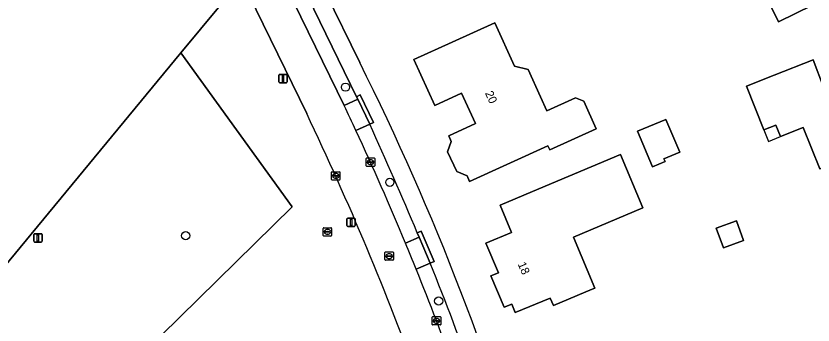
# Model space of a CAD drawing. Extents: x 160455 to 162082, y 388339 to 389736.
# Drawn here: x 160747.8 to 160843, y 388586.9 to 388623.8 of the extents above; entities that cross this region are included whole.
import ezdxf

# ---------------------------------------------------------------- set-up
doc = ezdxf.new("R2010")
doc.units = 0
for name, color, linetype in [('IMGEO_Boom', 7, 'Continuous'), ('IMGEO_Erf', 7, 'Continuous'), ('IMGEO_Groenvoorziening', 7, 'Continuous'), ('IMGEO_Kolk', 7, 'Continuous'), ('IMGEO_Lichtmast', 7, 'Continuous'), ('IMGEO_Loofbos', 7, 'Continuous'), ('IMGEO_Pand', 7, 'Continuous'), ('IMGEO_Pand_nummerreeks', 7, 'Continuous'), ('IMGEO_Pand_overbouw', 7, 'Continuous'), ('IMGEO_Parkeervlak_open', 7, 'Continuous'), ('IMGEO_Rijbaan_lokaal_open', 7, 'Continuous'), ('IMGEO_Rioolput', 7, 'Continuous'), ('IMGEO_Voetpad_open', 7, 'Continuous')]:
    doc.layers.add(name, color=color, linetype=linetype)

msp = doc.modelspace()

# ---------------------------------------------------------------- linework, layer by layer
at = {"layer": 'IMGEO_Boom'}
for centre in [(160787.122, 388615.309), (160792.414, 388603.948), (160768.028, 388597.574), (160798.242, 388589.768)]:
    msp.add_circle(centre, 0.489, dxfattribs=at)
at = {"layer": 'IMGEO_Erf'}
msp.add_lwpolyline([(160776.541, 388643.382), (160788.81, 388618.259)], dxfattribs=at)
for points in [[(160829.98, 388633.244), (160833.213, 388634.834), (160836.264, 388636.334), (160837.071, 388636.731), (160840.75, 388638.54), (160842.021, 388635.981), (160843.345, 388636.651), (160844.822, 388633.675), (160843.472, 388633.054), (160844.732, 388630.459), (160841.155, 388628.699), (160842.9, 388625.1), (160838.842, 388623.094), (160837.071, 388626.698), (160833.951, 388625.164)], [(160801.932, 388604.031), (160801.637, 388604.736), (160800.404, 388605.22), (160799.301, 388607.577), (160799.754, 388608.803), (160799.448, 388609.506), (160802.641, 388610.98), (160800.981, 388614.598), (160797.785, 388613.128), (160795.293, 388618.607), (160799.845, 388620.678), (160804.951, 388623), (160807.316, 388617.803), (160808.948, 388617.404), (160810.423, 388614.163), (160811.184, 388612.491), (160814.583, 388614.038), (160815.583, 388613.634), (160817.078, 388610.348), (160811.527, 388607.822), (160811.283, 388608.315)], [(160843.76, 388605.56), (160841.799, 388610.486), (160839.067, 388609.398), (160838.522, 388610.766), (160837.08, 388610.192), (160835.002, 388615.409), (160838.329, 388616.732), (160842.974, 388618.58), (160844.227, 388615.307), (160850.05, 388617.612), (160852.452, 388611.517), (160853.104, 388611.773), (160854.219, 388608.964), (160851.931, 388608.061), (160851.673, 388608.71)], [(160822.009, 388610.04), (160825.387, 388611.463), (160827.034, 388607.552), (160825.14, 388606.755), (160825.285, 388606.412), (160823.8, 388605.787)], [(160811.958, 388589.232), (160811.561, 388590.115), (160807.398, 388588.383), (160806.976, 388589.388), (160806.059, 388589.032), (160804.496, 388592.764), (160805.397, 388593.143), (160803.875, 388596.677), (160806.929, 388597.954), (160805.604, 388601.224), (160810.215, 388603.16), (160819.957, 388607.249), (160822.636, 388600.89), (160814.354, 388597.403), (160816.918, 388591.321), (160816.566, 388591.173)], [(160831.397, 388598.487), (160833.808, 388599.357), (160834.664, 388596.986), (160832.253, 388596.116)]]:
    msp.add_lwpolyline(points, close=True, dxfattribs=at)
msp.add_arc((160508.349, 388478.058), 313.552, 15.60565, 26.56023, dxfattribs=at)
at = {"layer": 'IMGEO_Groenvoorziening'}
for points in [[(160732.41, 388589.872), (160730.352, 388585.682), (160737.183, 388582.808), (160737.308, 388582.959), (160767.455, 388619.42), (160774.68, 388628.159), (160769.46, 388638.873), (160769.189, 388639.422), (160766.892, 388644.075), (160741.437, 388620.594)], [(160782.482, 388612.146), (160774.68, 388628.159), (160767.455, 388619.42), (160780.727, 388601.005), (160762.874, 388583.451), (160753.488, 388577.188), (160737.308, 388582.959), (160737.183, 388582.808), (160749.273, 388577.722), (160754.912, 388575.034), (160758.62, 388573.265), (160761.837, 388571.625), (160764.372, 388569.92), (160780.049, 388559.896), (160785.479, 388556.642)]]:
    msp.add_lwpolyline(points, dxfattribs=at)
msp.add_arc((160456.711, 388456.601), 361, 19.95218, 25.52296, dxfattribs=at)
at = {"layer": 'IMGEO_Kolk'}
for p, q in [((160789.602, 388605.924), (160789.602, 388606.776)), ((160789.677, 388606.85), (160790.529, 388606.85)), ((160789.861, 388606.344), (160789.861, 388606.356)), ((160790.299, 388606.307), (160789.901, 388606.307)), ((160789.904, 388606.393), (160790.302, 388606.393)), ((160790.09, 388606.63), (160790.115, 388606.63)), ((160790.345, 388606.356), (160790.345, 388606.344)), ((160790.603, 388606.776), (160790.603, 388605.924)), ((160790.529, 388605.85), (160789.677, 388605.85)), ((160790.113, 388606.07), (160790.088, 388606.07)), ((160785.456, 388604.29), (160785.456, 388605.142)), ((160785.531, 388605.216), (160786.383, 388605.216)), ((160785.715, 388604.71), (160785.715, 388604.722)), ((160786.153, 388604.673), (160785.755, 388604.673)), ((160785.758, 388604.759), (160786.156, 388604.759)), ((160785.967, 388604.436), (160785.942, 388604.436)), ((160785.944, 388604.996), (160785.969, 388604.996)), ((160786.199, 388604.722), (160786.199, 388604.71)), ((160786.457, 388605.142), (160786.457, 388604.29)), ((160786.383, 388604.216), (160785.531, 388604.216)), ((160797.487, 388586.984), (160797.487, 388587.836)), ((160797.562, 388587.91), (160798.414, 388587.91)), ((160797.746, 388587.404), (160797.746, 388587.416)), ((160798.184, 388587.367), (160797.786, 388587.367)), ((160797.789, 388587.453), (160798.187, 388587.453)), ((160797.975, 388587.69), (160798, 388587.69)), ((160798.23, 388587.416), (160798.23, 388587.404)), ((160798.488, 388587.836), (160798.488, 388586.984)), ((160798.414, 388586.91), (160797.562, 388586.91)), ((160797.998, 388587.13), (160797.973, 388587.13))]:
    msp.add_line(p, q, dxfattribs=at)
for points in [[(160789.602, 388605.924), (160789.602, 388606.776)], [(160789.677, 388606.85), (160790.529, 388606.85)], [(160790.603, 388606.776), (160790.603, 388605.924)], [(160790.529, 388605.85), (160789.677, 388605.85)], [(160785.456, 388604.29), (160785.456, 388605.142)], [(160785.531, 388605.216), (160786.383, 388605.216)], [(160786.457, 388605.142), (160786.457, 388604.29)], [(160786.383, 388604.216), (160785.531, 388604.216)], [(160797.487, 388586.984), (160797.487, 388587.836)], [(160797.562, 388587.91), (160798.414, 388587.91)], [(160798.488, 388587.836), (160798.488, 388586.984)], [(160798.414, 388586.91), (160797.562, 388586.91)]]:
    msp.add_lwpolyline(points, dxfattribs=at)
for centre, radius, start, end in [((160789.679, 388606.774), 0.0765, 91.55205, 178.44795), ((160789.679, 388606.774), 0.0765, 91.55205, 178.44795), ((160789.901, 388606.353), 0.0403, 85.87752, 175.75265), ((160789.898, 388606.343), 0.0366, 178.93798, 274.71019), ((160790.302, 388606.35), 0.043, 264.86636, 352.45326), ((160790.306, 388606.355), 0.0386, 1.73085, 96.63898), ((160790.527, 388606.774), 0.0765, 1.55205, 88.44795), ((160790.527, 388606.774), 0.0765, 1.55205, 88.44795), ((160789.679, 388605.926), 0.0765, 181.55205, 268.44795), ((160789.679, 388605.926), 0.0765, 181.55205, 268.44795), ((160790.527, 388605.926), 0.0765, 271.55205, 358.44795), ((160790.527, 388605.926), 0.0765, 271.55205, 358.44795), ((160785.533, 388605.14), 0.0765, 91.55205, 178.44795), ((160785.533, 388605.14), 0.0765, 91.55205, 178.44795), ((160785.755, 388604.719), 0.0403, 85.87752, 175.75265), ((160785.752, 388604.709), 0.0366, 178.93798, 274.71019), ((160786.156, 388604.716), 0.043, 264.86636, 352.45326), ((160786.16, 388604.721), 0.0386, 1.73085, 96.63898), ((160786.381, 388605.14), 0.0765, 1.55205, 88.44795), ((160786.381, 388605.14), 0.0765, 1.55205, 88.44795), ((160785.533, 388604.292), 0.0765, 181.55205, 268.44795), ((160785.533, 388604.292), 0.0765, 181.55205, 268.44795), ((160786.381, 388604.292), 0.0765, 271.55205, 358.44795), ((160786.381, 388604.292), 0.0765, 271.55205, 358.44795), ((160797.564, 388587.834), 0.0765, 91.55205, 178.44795), ((160797.564, 388587.834), 0.0765, 91.55205, 178.44795), ((160797.786, 388587.413), 0.0403, 85.87752, 175.75265), ((160797.783, 388587.403), 0.0366, 178.93798, 274.71019), ((160798.187, 388587.41), 0.043, 264.86636, 352.45326), ((160798.191, 388587.415), 0.0386, 1.73085, 96.63898), ((160798.412, 388587.834), 0.0765, 1.55205, 88.44795), ((160798.412, 388587.834), 0.0765, 1.55205, 88.44795), ((160797.564, 388586.986), 0.0765, 181.55205, 268.44795), ((160797.564, 388586.986), 0.0765, 181.55205, 268.44795), ((160798.412, 388586.986), 0.0765, 271.55205, 358.44795), ((160798.412, 388586.986), 0.0765, 271.55205, 358.44795)]:
    msp.add_arc(centre, radius, start, end, dxfattribs=at)
for centre, major_axis, ratio, start_param, end_param in [((160790.089, 388606.35), (-0.387, 0.002), 0.722429, 4.712389, 7.853982), ((160790.114, 388606.35), (-0.39, 0.002), 0.717154, 1.570796, 4.712389), ((160785.943, 388604.716), (-0.387, 0.002), 0.722429, 4.712389, 7.853982), ((160785.968, 388604.716), (-0.39, 0.002), 0.717154, 1.570796, 4.712389), ((160797.974, 388587.41), (-0.387, 0.002), 0.722429, 4.712389, 7.853982), ((160797.999, 388587.41), (-0.39, 0.002), 0.717154, 1.570796, 4.712389)]:
    msp.add_ellipse(centre, major_axis=major_axis, ratio=ratio, start_param=start_param, end_param=end_param, dxfattribs=at)
at = {"layer": 'IMGEO_Lichtmast'}
for p, q in [((160779.16, 388615.934), (160779.16, 388616.734)), ((160779.16, 388616.734), (160779.16, 388615.934)), ((160779.26, 388616.834), (160780.05, 388616.834)), ((160780.05, 388616.834), (160779.26, 388616.834)), ((160780.15, 388616.734), (160780.15, 388615.934)), ((160780.15, 388615.934), (160780.15, 388616.734)), ((160780.05, 388615.834), (160779.26, 388615.834)), ((160779.26, 388615.834), (160780.05, 388615.834)), ((160787.285, 388598.773), (160787.285, 388599.573)), ((160787.285, 388599.573), (160787.285, 388598.773)), ((160787.385, 388599.673), (160788.175, 388599.673)), ((160788.175, 388599.673), (160787.385, 388599.673)), ((160788.275, 388599.573), (160788.275, 388598.773)), ((160788.275, 388598.773), (160788.275, 388599.573)), ((160788.175, 388598.673), (160787.385, 388598.673)), ((160787.385, 388598.673), (160788.175, 388598.673)), ((160749.881, 388596.912), (160749.881, 388597.712)), ((160749.881, 388597.712), (160749.881, 388596.912)), ((160749.981, 388597.812), (160750.771, 388597.812)), ((160750.771, 388597.812), (160749.981, 388597.812)), ((160750.871, 388597.712), (160750.871, 388596.912)), ((160750.871, 388596.912), (160750.871, 388597.712)), ((160750.771, 388596.812), (160749.981, 388596.812)), ((160749.981, 388596.812), (160750.771, 388596.812))]:
    msp.add_line(p, q, dxfattribs=at)
for points in [[(160779.58, 388616.709), (160779.73, 388616.709), (160779.73, 388615.959), (160779.58, 388615.959), (160779.58, 388616.709)], [(160787.705, 388599.548), (160787.855, 388599.548), (160787.855, 388598.798), (160787.705, 388598.798), (160787.705, 388599.548)], [(160750.301, 388597.687), (160750.451, 388597.687), (160750.451, 388596.937), (160750.301, 388596.937), (160750.301, 388597.687)]]:
    msp.add_lwpolyline(points, dxfattribs=at)
for centre, start, end in [((160779.26, 388616.734), 90, 180), ((160779.26, 388616.734), 90, 180), ((160780.05, 388616.734), 0, 90), ((160780.05, 388616.734), 360, 90), ((160779.26, 388615.934), 180, 270), ((160779.26, 388615.934), 180, 270), ((160780.05, 388615.934), 270, 0), ((160780.05, 388615.934), 270, 0), ((160787.385, 388599.573), 90, 180), ((160787.385, 388599.573), 90, 180), ((160788.175, 388599.573), 0, 90), ((160788.175, 388599.573), 360, 90), ((160787.385, 388598.773), 180, 270), ((160787.385, 388598.773), 180, 270), ((160788.175, 388598.773), 270, 0), ((160788.175, 388598.773), 270, 0), ((160749.981, 388597.712), 90, 180), ((160749.981, 388597.712), 90, 180), ((160750.771, 388597.712), 0, 90), ((160750.771, 388597.712), 360, 90), ((160749.981, 388596.912), 180, 270), ((160749.981, 388596.912), 180, 270), ((160750.771, 388596.912), 270, 0), ((160750.771, 388596.912), 270, 0)]:
    msp.add_arc(centre, 0.1, start, end, dxfattribs=at)
at = {"layer": 'IMGEO_Loofbos'}
msp.add_lwpolyline([(160780.727, 388601.005), (160767.455, 388619.42), (160737.308, 388582.959), (160753.488, 388577.188), (160762.874, 388583.451)], close=True, dxfattribs=at)
at = {"layer": 'IMGEO_Pand'}
for points in [[(160838.842, 388623.094), (160842.9, 388625.1), (160841.155, 388628.699), (160844.732, 388630.459), (160843.472, 388633.054), (160844.822, 388633.675), (160843.345, 388636.651), (160842.021, 388635.981), (160840.75, 388638.54), (160837.071, 388636.731), (160836.264, 388636.334), (160833.213, 388634.834), (160829.98, 388633.244), (160833.951, 388625.164), (160837.071, 388626.698)], [(160807.316, 388617.803), (160804.951, 388623), (160799.845, 388620.678), (160795.293, 388618.607), (160797.785, 388613.128), (160800.981, 388614.598), (160802.641, 388610.98), (160799.448, 388609.506), (160799.754, 388608.803), (160799.301, 388607.577), (160800.404, 388605.22), (160801.637, 388604.736), (160801.932, 388604.031), (160811.283, 388608.315), (160811.527, 388607.822), (160817.078, 388610.348), (160815.583, 388613.634), (160814.583, 388614.038), (160811.184, 388612.491), (160810.423, 388614.163), (160808.948, 388617.404)], [(160850.05, 388617.612), (160844.227, 388615.307), (160842.974, 388618.58), (160838.329, 388616.732), (160835.002, 388615.409), (160837.08, 388610.192), (160838.522, 388610.766), (160839.067, 388609.398), (160841.799, 388610.486), (160843.76, 388605.56), (160851.673, 388608.71), (160851.931, 388608.061), (160854.219, 388608.964), (160853.104, 388611.773), (160852.452, 388611.517)], [(160822.009, 388610.04), (160823.8, 388605.787), (160825.285, 388606.412), (160825.14, 388606.755), (160827.034, 388607.552), (160825.387, 388611.463)], [(160810.215, 388603.16), (160805.604, 388601.224), (160806.929, 388597.954), (160803.875, 388596.677), (160805.397, 388593.143), (160804.496, 388592.764), (160806.059, 388589.032), (160806.976, 388589.388), (160807.398, 388588.383), (160811.561, 388590.115), (160811.958, 388589.232), (160816.566, 388591.173), (160816.918, 388591.321), (160814.354, 388597.403), (160822.636, 388600.89), (160819.957, 388607.249)], [(160832.253, 388596.116), (160834.664, 388596.986), (160833.808, 388599.357), (160831.397, 388598.487)]]:
    msp.add_lwpolyline(points, close=True, dxfattribs=at)
at = {"layer": 'IMGEO_Pand_overbouw'}
msp.add_lwpolyline([(160837.625, 388608.824), (160839.067, 388609.398), (160838.522, 388610.766), (160837.08, 388610.192)], close=True, dxfattribs=at)
at = {"layer": 'IMGEO_Parkeervlak_open'}
for points in [[(160773.981, 388639.715), (160786.14, 388614.827), (160786.963, 388613.109), (160788.581, 388613.855), (160788.436, 388614.156), (160776.749, 388638.166)], [(160788.581, 388613.855), (160786.963, 388613.109)], [(160788.369, 388610.119), (160790.013, 388610.878), (160788.581, 388613.855)], [(160790.013, 388610.878), (160788.369, 388610.119)], [(160794.279, 388596.688), (160795.916, 388597.377), (160795.685, 388597.921)], [(160795.916, 388597.377), (160794.279, 388596.688)], [(160795.557, 388593.575), (160797.231, 388594.281), (160795.916, 388597.377)], [(160797.231, 388594.281), (160795.557, 388593.575)]]:
    msp.add_lwpolyline(points, dxfattribs=at)
for centre, radius, start, end in [((160463.692, 388459.27), 358.009, 24.92012, 25.4489), ((160466.189, 388460.335), 355.296, 22.56753, 24.93403), ((160409.847, 388436.738), 418.152, 22.6726, 24.61074), ((160488.255, 388469.235), 331.504, 22.02913, 22.61075), ((160509.607, 388477.508), 310.425, 16.53594, 22.09676), ((160463.329, 388459.047), 358.432, 19.93653, 22.04428)]:
    msp.add_arc(centre, radius, start, end, dxfattribs=at)
at = {"layer": 'IMGEO_Rijbaan_lokaal_open'}
msp.add_lwpolyline([(160786.963, 388613.109), (160786.14, 388614.827), (160773.981, 388639.715), (160773.193, 388641.371), (160769.189, 388639.422), (160769.46, 388638.873), (160774.68, 388628.159), (160782.482, 388612.146)], dxfattribs=at)
for centre, radius, start, end in [((160463.692, 388459.27), 358.009, 24.92012, 25.4489), ((160456.711, 388456.601), 361, 19.95218, 25.52296), ((160466.189, 388460.335), 355.296, 22.56753, 24.93403), ((160488.255, 388469.235), 331.504, 22.02913, 22.61075), ((160463.329, 388459.047), 358.432, 19.93653, 22.04428)]:
    msp.add_arc(centre, radius, start, end, dxfattribs=at)
at = {"layer": 'IMGEO_Rioolput'}
for p, q in [((160784.456, 388597.596), (160784.456, 388598.448)), ((160784.531, 388598.522), (160785.383, 388598.522)), ((160784.715, 388598.016), (160784.715, 388598.028)), ((160785.153, 388597.979), (160784.755, 388597.979)), ((160784.758, 388598.065), (160785.156, 388598.065)), ((160784.967, 388597.742), (160784.942, 388597.742)), ((160784.944, 388598.302), (160784.969, 388598.302)), ((160785.199, 388598.028), (160785.199, 388598.016)), ((160785.457, 388598.448), (160785.457, 388597.596)), ((160785.383, 388597.522), (160784.531, 388597.522)), ((160791.833, 388594.71), (160791.833, 388595.562)), ((160791.908, 388595.636), (160792.76, 388595.636)), ((160792.092, 388595.13), (160792.092, 388595.142)), ((160792.53, 388595.093), (160792.132, 388595.093)), ((160792.135, 388595.179), (160792.533, 388595.179)), ((160792.344, 388594.856), (160792.319, 388594.856)), ((160792.321, 388595.416), (160792.346, 388595.416)), ((160792.576, 388595.142), (160792.576, 388595.13)), ((160792.834, 388595.562), (160792.834, 388594.71)), ((160792.76, 388594.636), (160791.908, 388594.636))]:
    msp.add_line(p, q, dxfattribs=at)
for points in [[(160784.456, 388597.596), (160784.456, 388598.448)], [(160784.531, 388598.522), (160785.383, 388598.522)], [(160785.457, 388598.448), (160785.457, 388597.596)], [(160785.383, 388597.522), (160784.531, 388597.522)], [(160791.833, 388594.71), (160791.833, 388595.562)], [(160791.908, 388595.636), (160792.76, 388595.636)], [(160792.834, 388595.562), (160792.834, 388594.71)], [(160792.76, 388594.636), (160791.908, 388594.636)]]:
    msp.add_lwpolyline(points, dxfattribs=at)
for centre, radius, start, end in [((160784.533, 388598.446), 0.0765, 91.55205, 178.44795), ((160784.533, 388598.446), 0.0765, 91.55205, 178.44795), ((160784.755, 388598.025), 0.0403, 85.87752, 175.75265), ((160784.752, 388598.015), 0.0366, 178.93798, 274.71019), ((160785.156, 388598.022), 0.043, 264.86636, 352.45326), ((160785.16, 388598.027), 0.0386, 1.73085, 96.63898), ((160785.381, 388598.446), 0.0765, 1.55205, 88.44795), ((160785.381, 388598.446), 0.0765, 1.55205, 88.44795), ((160784.533, 388597.598), 0.0765, 181.55205, 268.44795), ((160784.533, 388597.598), 0.0765, 181.55205, 268.44795), ((160785.381, 388597.598), 0.0765, 271.55205, 358.44795), ((160785.381, 388597.598), 0.0765, 271.55205, 358.44795), ((160791.91, 388595.56), 0.0765, 91.55205, 178.44795), ((160791.91, 388595.56), 0.0765, 91.55205, 178.44795), ((160792.132, 388595.139), 0.0403, 85.87752, 175.75265), ((160792.129, 388595.129), 0.0366, 178.93798, 274.71019), ((160792.533, 388595.136), 0.043, 264.86636, 352.45326), ((160792.537, 388595.141), 0.0386, 1.73085, 96.63898), ((160792.758, 388595.56), 0.0765, 1.55205, 88.44795), ((160792.758, 388595.56), 0.0765, 1.55205, 88.44795), ((160791.91, 388594.712), 0.0765, 181.55205, 268.44795), ((160791.91, 388594.712), 0.0765, 181.55205, 268.44795), ((160792.758, 388594.712), 0.0765, 271.55205, 358.44795), ((160792.758, 388594.712), 0.0765, 271.55205, 358.44795)]:
    msp.add_arc(centre, radius, start, end, dxfattribs=at)
for centre, major_axis, ratio, start_param, end_param in [((160784.943, 388598.022), (-0.387, 0.002), 0.722429, 4.712389, 7.853982), ((160784.968, 388598.022), (-0.39, 0.002), 0.717154, 1.570796, 4.712389), ((160792.32, 388595.136), (-0.387, 0.002), 0.722429, 4.712389, 7.853982), ((160792.345, 388595.136), (-0.39, 0.002), 0.717154, 1.570796, 4.712389)]:
    msp.add_ellipse(centre, major_axis=major_axis, ratio=ratio, start_param=start_param, end_param=end_param, dxfattribs=at)
at = {"layer": 'IMGEO_Voetpad_open'}
for points in [[(160788.81, 388618.259), (160776.541, 388643.382), (160776.502, 388643.452), (160774.014, 388648.377)], [(160776.749, 388638.166), (160788.436, 388614.156), (160788.886, 388614.372), (160790.463, 388611.094), (160790.013, 388610.878)], [(160795.685, 388597.921), (160796.145, 388598.116), (160797.691, 388594.476), (160797.231, 388594.281)]]:
    msp.add_lwpolyline(points, dxfattribs=at)
for points in [[(160788.886, 388614.372), (160788.436, 388614.156), (160788.581, 388613.855), (160790.013, 388610.878), (160790.463, 388611.094)], [(160796.145, 388598.116), (160795.685, 388597.921), (160795.916, 388597.377), (160797.231, 388594.281), (160797.691, 388594.476)]]:
    msp.add_lwpolyline(points, close=True, dxfattribs=at)
for centre, radius, start, end in [((160508.349, 388478.058), 313.552, 15.60565, 26.56023), ((160409.847, 388436.738), 418.152, 22.6726, 24.61074), ((160509.607, 388477.508), 310.425, 16.53594, 22.09676)]:
    msp.add_arc(centre, radius, start, end, dxfattribs=at)

# ---------------------------------------------------------------- texts
at = {"layer": 'IMGEO_Pand_nummerreeks'}
for s, rotation, p in [('20', 294.64843, (160803.758, 388614.588)), ('18', 293.01408, (160807.67, 388594.189))]:
    msp.add_text(s, height=1, rotation=rotation, dxfattribs=at).set_placement(p)

doc.saveas('drawing.dxf')
